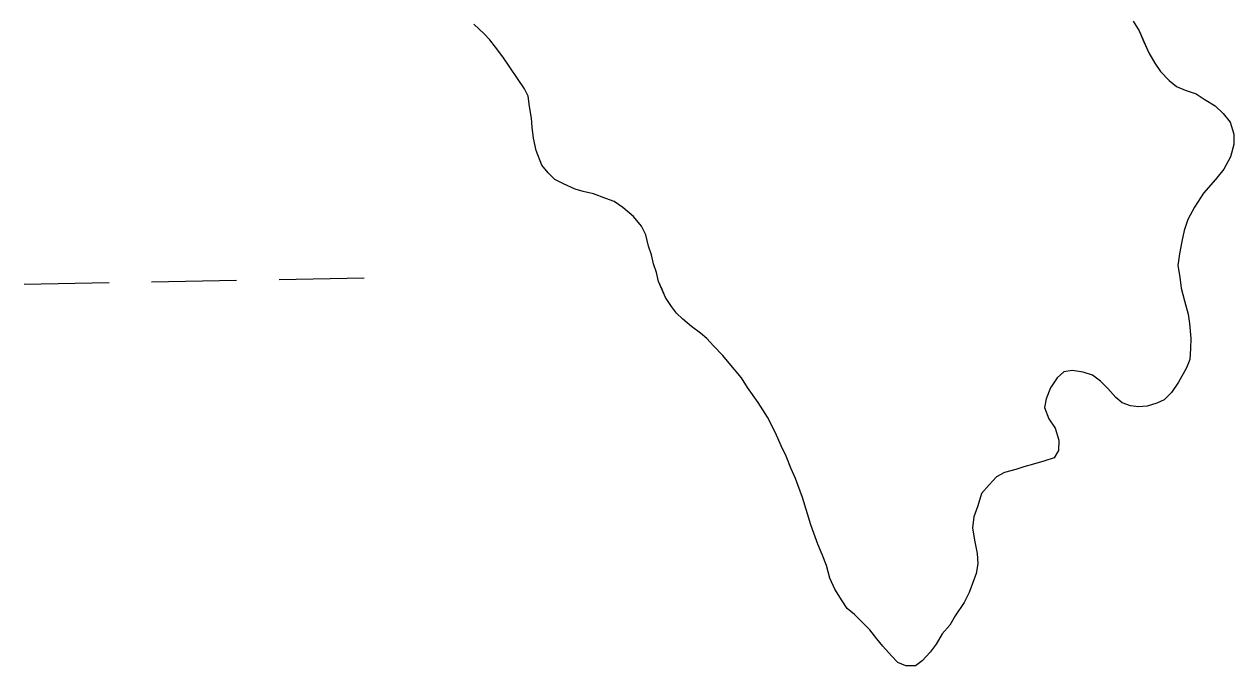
# Model space of a CAD drawing. Extents: x 3925854 to 3964121, y 224593 to 250589.
# Drawn here: x 3939875.9 to 3940331.3, y 233303.4 to 233545 of the extents above; entities that cross this region are included whole.
import ezdxf

# ---------------------------------------------------------------- set-up
doc = ezdxf.new("R2010")
doc.units = 0
doc.layers.add('V-TOPO-SHOR', color=7, linetype='Continuous')
doc.layers.add('V-WETL-SWMP', color=7, linetype='Continuous')

msp = doc.modelspace()

# ---------------------------------------------------------------- linework, layer by layer
at = {"layer": 'V-TOPO-SHOR'}
for points in [[(3940056.076, 233532.728), (3940053.36, 233536.359), (3940051.185, 233539.153), (3940049.004, 233541.391), (3940045.183, 233545.037)], [(3940293.425, 233546.167), (3940295.59, 233542.544), (3940297.468, 233538.374), (3940299.348, 233534.203), (3940301.508, 233530.303), (3940303.677, 233527.235), (3940306.952, 233523.875), (3940309.686, 233521.628), (3940312.983, 233520.2), (3940317.112, 233518.765), (3940320.125, 233516.788), (3940324.239, 233514.247), (3940327.241, 233511.443), (3940329.961, 233508.089), (3940331.284, 233503.648), (3940331.233, 233499.78), (3940330.066, 233495.096), (3940327.516, 233490.431), (3940324.423, 233486.603), (3940319.932, 233481.409), (3940316.547, 233476.201), (3940313.997, 233471.538), (3940312.559, 233467.409), (3940311.677, 233463.274), (3940310.784, 233458.586), (3940310.173, 233454.173), (3940310.943, 233449.741), (3940311.441, 233445.588), (3940312.762, 233440.869), (3940314.077, 233435.876), (3940314.583, 233432.278), (3940315.062, 233426.742), (3940315.011, 233422.873), (3940314.679, 233418.73), (3940313.532, 233415.705), (3940310.419, 233410.219), (3940307.882, 233406.383), (3940305.08, 233403.655), (3940302.299, 233402.309), (3940298.69, 233401.253), (3940295.37, 233401.019), (3940292.333, 233401.337), (3940289.308, 233402.481), (3940286.847, 233404.449), (3940283.85, 233407.806), (3940281.124, 233410.608), (3940278.114, 233412.859), (3940274.534, 233414.012), (3940270.395, 233414.62), (3940267.35, 233414.106), (3940264.833, 233411.929), (3940262.293, 233408.093), (3940260.581, 233403.968), (3940259.983, 233400.659), (3940261.587, 233396.493), (3940264.028, 233392.866), (3940265.351, 233388.426), (3940265.3, 233384.555), (3940263.604, 233381.815)], [(3940263.604, 233381.815), (3940259.717, 233380.484), (3940255.832, 233379.429), (3940252.225, 233378.372), (3940249.17, 233377.307), (3940245.01, 233376.257), (3940241.946, 233374.639), (3940239.143, 233371.634), (3940236.337, 233368.356), (3940234.891, 233363.676), (3940233.455, 233359.547), (3940232.847, 233355.408), (3940233.615, 233350.7), (3940234.653, 233345.711), (3940234.879, 233341.836), (3940234.279, 233338.252), (3940232.845, 233334.402), (3940231.696, 233331.098), (3940229.709, 233327.256), (3940226.326, 233322.325), (3940224.346, 233318.757), (3940221.538, 233315.478), (3940219.275, 233311.638), (3940217.022, 233308.628), (3940213.94, 233305.351), (3940211.427, 233303.448), (3940207.833, 233303.497), (3940204.808, 233304.642), (3940202.352, 233307.163), (3940199.086, 233310.801), (3940196.911, 233313.592), (3940194.191, 233316.947), (3940191.735, 233319.466), (3940188.463, 233322.826), (3940185.729, 233325.075), (3940183.83, 233327.865), (3940181.127, 233332.323), (3940179.247, 233336.495), (3940177.928, 233341.211), (3940176.322, 233345.377), (3940174.717, 233349.268), (3940173.113, 233353.438), (3940172.048, 233356.491), (3940170.721, 233360.655), (3940168.867, 233366.762), (3940166.199, 233373.983), (3940164.587, 233377.598), (3940162.715, 233382.323), (3940160.831, 233386.218), (3940158.687, 233391.221), (3940155.723, 233397.066), (3940152.205, 233402.641), (3940148.131, 233408.224), (3940145.969, 233411.847), (3940141.344, 233417.436), (3940138.893, 233420.231), (3940135.348, 233423.873), (3940132.896, 233426.67), (3940130.435, 233428.636), (3940127.152, 233431.17), (3940123.873, 233433.976), (3940121.413, 233436.22), (3940119.513, 233438.733), (3940117.346, 233442.079), (3940116.004, 233445.137), (3940114.661, 233448.197), (3940113.877, 233451.525), (3940112.816, 233454.855), (3940112.029, 233458.183), (3940110.968, 233461.513), (3940109.918, 233465.674), (3940108.304, 233469.013), (3940105.312, 233472.646), (3940101.21, 233476.017), (3940097.923, 233478.272), (3940094.898, 233479.419), (3940090.22, 233481.139), (3940086.364, 233482.02), (3940083.335, 233482.888), (3940078.938, 233484.881), (3940075.643, 233486.585), (3940073.189, 233489.104), (3940070.738, 233491.901), (3940068.599, 233497.457), (3940067.557, 233502.17), (3940067.059, 233506.323), (3940066.828, 233509.645), (3940066.056, 233514.077), (3940065.554, 233517.954), (3940064.209, 233520.735), (3940056.076, 233532.728)]]:
    msp.add_lwpolyline(points, dxfattribs=at)
at = {"layer": 'V-WETL-SWMP'}
for p, q in [((3940049.004, 233541.392), (3940045.182, 233545.036)), ((3940293.425, 233546.167), (3940295.589, 233542.545)), ((3940051.185, 233539.152), (3940049.004, 233541.392)), ((3940295.589, 233542.545), (3940299.348, 233534.203)), ((3940053.36, 233536.359), (3940051.185, 233539.152)), ((3940056.076, 233532.729), (3940053.36, 233536.359)), ((3940064.209, 233520.735), (3940056.076, 233532.729)), ((3940299.348, 233534.203), (3940301.508, 233530.304)), ((3940301.508, 233530.304), (3940303.678, 233527.235)), ((3940303.678, 233527.235), (3940306.951, 233523.874)), ((3940306.951, 233523.874), (3940309.685, 233521.627)), ((3940309.685, 233521.627), (3940312.983, 233520.201)), ((3940065.555, 233517.953), (3940064.209, 233520.735)), ((3940066.056, 233514.077), (3940065.555, 233517.953)), ((3940312.983, 233520.201), (3940317.111, 233518.764)), ((3940317.111, 233518.764), (3940320.125, 233516.789)), ((3940320.125, 233516.789), (3940324.238, 233514.247)), ((3940066.827, 233509.644), (3940066.056, 233514.077)), ((3940324.238, 233514.247), (3940327.241, 233511.443)), ((3940067.059, 233506.323), (3940066.827, 233509.644)), ((3940327.241, 233511.443), (3940329.961, 233508.089)), ((3940329.961, 233508.089), (3940331.284, 233503.649)), ((3940067.557, 233502.17), (3940067.059, 233506.323)), ((3940331.284, 233503.649), (3940331.233, 233499.78)), ((3940068.6, 233497.457), (3940067.557, 233502.17)), ((3940331.233, 233499.78), (3940330.065, 233495.096)), ((3940070.738, 233491.901), (3940068.6, 233497.457)), ((3940330.065, 233495.096), (3940327.516, 233490.431)), ((3940073.188, 233489.104), (3940070.738, 233491.901)), ((3940327.516, 233490.431), (3940324.424, 233486.602)), ((3940075.643, 233486.584), (3940073.188, 233489.104)), ((3940078.937, 233484.881), (3940075.643, 233486.584)), ((3940083.334, 233482.888), (3940078.937, 233484.881)), ((3940324.424, 233486.602), (3940319.933, 233481.409)), ((3940086.363, 233482.019), (3940083.334, 233482.888)), ((3940090.221, 233481.138), (3940086.363, 233482.019)), ((3940094.897, 233479.418), (3940090.221, 233481.138)), ((3940319.933, 233481.409), (3940316.546, 233476.202)), ((3940097.923, 233478.272), (3940094.897, 233479.418)), ((3940101.21, 233476.017), (3940097.923, 233478.272)), ((3940105.312, 233472.645), (3940101.21, 233476.017)), ((3940316.546, 233476.202), (3940313.997, 233471.537)), ((3940108.304, 233469.012), (3940105.312, 233472.645)), ((3940313.997, 233471.537), (3940312.56, 233467.409)), ((3940109.918, 233465.674), (3940108.304, 233469.012)), ((3940312.56, 233467.409), (3940311.676, 233463.275)), ((3940110.969, 233461.513), (3940109.918, 233465.674)), ((3940311.676, 233463.275), (3940310.784, 233458.587)), ((3940112.03, 233458.182), (3940110.969, 233461.513)), ((3940112.816, 233454.855), (3940112.03, 233458.182)), ((3940310.784, 233458.587), (3940310.173, 233454.173)), ((3940113.877, 233451.524), (3940112.816, 233454.855)), ((3940310.173, 233454.173), (3940310.943, 233449.74)), ((3939923.847, 233448.074), (3939955.842, 233448.656)), ((3939971.84, 233448.947), (3940003.834, 233449.529)), ((3940114.662, 233448.196), (3940113.877, 233451.524)), ((3940117.345, 233442.079), (3940114.662, 233448.196)), ((3940310.943, 233449.74), (3940311.441, 233445.587)), ((3939875.855, 233447.202), (3939907.85, 233447.783)), ((3940311.441, 233445.587), (3940312.761, 233440.87)), ((3940119.512, 233438.733), (3940117.345, 233442.079)), ((3940312.761, 233440.87), (3940314.077, 233435.877)), ((3940121.414, 233436.22), (3940119.512, 233438.733)), ((3940123.872, 233433.976), (3940121.414, 233436.22)), ((3940314.077, 233435.877), (3940314.582, 233432.277)), ((3940127.152, 233431.169), (3940123.872, 233433.976)), ((3940130.435, 233428.637), (3940127.152, 233431.169)), ((3940314.582, 233432.277), (3940315.061, 233426.742)), ((3940132.897, 233426.67), (3940130.435, 233428.637)), ((3940135.348, 233423.873), (3940132.897, 233426.67)), ((3940315.061, 233426.742), (3940315.01, 233422.873)), ((3940138.893, 233420.232), (3940135.348, 233423.873)), ((3940315.01, 233422.873), (3940314.679, 233418.731)), ((3940141.344, 233417.436), (3940138.893, 233420.232)), ((3940145.969, 233411.846), (3940141.344, 233417.436)), ((3940314.679, 233418.731), (3940313.533, 233415.705)), ((3940148.132, 233408.224), (3940145.969, 233411.846)), ((3940264.832, 233411.928), (3940262.294, 233408.092)), ((3940267.349, 233414.106), (3940264.832, 233411.928)), ((3940270.396, 233414.619), (3940267.349, 233414.106)), ((3940274.535, 233414.011), (3940270.396, 233414.619)), ((3940278.113, 233412.858), (3940274.535, 233414.011)), ((3940281.124, 233410.607), (3940278.113, 233412.858)), ((3940313.533, 233415.705), (3940310.419, 233410.218)), ((3940152.205, 233402.641), (3940148.132, 233408.224)), ((3940262.294, 233408.092), (3940260.58, 233403.968)), ((3940283.851, 233407.806), (3940281.124, 233410.607)), ((3940286.847, 233404.449), (3940283.851, 233407.806)), ((3940310.419, 233410.218), (3940307.881, 233406.382)), ((3940155.724, 233397.066), (3940152.205, 233402.641)), ((3940260.58, 233403.968), (3940259.984, 233400.659)), ((3940289.309, 233402.482), (3940286.847, 233404.449)), ((3940305.08, 233403.655), (3940302.298, 233402.31)), ((3940307.881, 233406.382), (3940305.08, 233403.655)), ((3940259.984, 233400.659), (3940261.587, 233396.492)), ((3940292.334, 233401.336), (3940289.309, 233402.482)), ((3940295.371, 233401.019), (3940292.334, 233401.336)), ((3940298.691, 233401.252), (3940295.371, 233401.019)), ((3940302.298, 233402.31), (3940298.691, 233401.252)), ((3940158.687, 233391.222), (3940155.724, 233397.066)), ((3940261.587, 233396.492), (3940264.027, 233392.866)), ((3940160.832, 233386.218), (3940158.687, 233391.222)), ((3940264.027, 233392.866), (3940265.35, 233388.425)), ((3940162.716, 233382.323), (3940160.832, 233386.218)), ((3940265.299, 233384.556), (3940263.604, 233381.814)), ((3940265.35, 233388.425), (3940265.299, 233384.556)), ((3940164.588, 233377.599), (3940162.716, 233382.323)), ((3940259.716, 233380.484), (3940255.832, 233379.43)), ((3940263.604, 233381.814), (3940259.716, 233380.484)), ((3940166.199, 233373.984), (3940164.588, 233377.599)), ((3940245.01, 233376.256), (3940241.947, 233374.638)), ((3940249.17, 233377.307), (3940245.01, 233376.256)), ((3940252.225, 233378.372), (3940249.17, 233377.307)), ((3940255.832, 233379.43), (3940252.225, 233378.372)), ((3940168.867, 233366.762), (3940166.199, 233373.984)), ((3940239.143, 233371.635), (3940236.336, 233368.355)), ((3940241.947, 233374.638), (3940239.143, 233371.635)), ((3940170.721, 233360.656), (3940168.867, 233366.762)), ((3940236.336, 233368.355), (3940234.891, 233363.675)), ((3940234.891, 233363.675), (3940233.455, 233359.547)), ((3940172.048, 233356.492), (3940170.721, 233360.656)), ((3940233.455, 233359.547), (3940232.847, 233355.409)), ((3940173.113, 233353.437), (3940172.048, 233356.492)), ((3940174.717, 233349.269), (3940173.113, 233353.437)), ((3940232.847, 233355.409), (3940233.614, 233350.7)), ((3940176.323, 233345.378), (3940174.717, 233349.269)), ((3940233.614, 233350.7), (3940234.653, 233345.71)), ((3940177.927, 233341.211), (3940176.323, 233345.378)), ((3940234.653, 233345.71), (3940234.878, 233341.837)), ((3940179.246, 233336.494), (3940177.927, 233341.211)), ((3940234.878, 233341.837), (3940234.278, 233338.252)), ((3940181.126, 233332.323), (3940179.246, 233336.494)), ((3940232.845, 233334.401), (3940231.695, 233331.099)), ((3940234.278, 233338.252), (3940232.845, 233334.401)), ((3940183.831, 233327.864), (3940181.126, 233332.323)), ((3940231.695, 233331.099), (3940229.709, 233327.256)), ((3940185.729, 233325.075), (3940183.831, 233327.864)), ((3940229.709, 233327.256), (3940226.327, 233322.325)), ((3940188.463, 233322.827), (3940185.729, 233325.075)), ((3940194.19, 233316.946), (3940188.463, 233322.827)), ((3940226.327, 233322.325), (3940224.345, 233318.758)), ((3940196.91, 233313.593), (3940194.19, 233316.946)), ((3940224.345, 233318.758), (3940221.537, 233315.478)), ((3940199.085, 233310.8), (3940196.91, 233313.593)), ((3940219.275, 233311.638), (3940217.023, 233308.627)), ((3940221.537, 233315.478), (3940219.275, 233311.638)), ((3940202.353, 233307.163), (3940199.085, 233310.8)), ((3940204.808, 233304.643), (3940202.353, 233307.163)), ((3940217.023, 233308.627), (3940213.939, 233305.351)), ((3940207.833, 233303.497), (3940204.808, 233304.643)), ((3940211.426, 233303.449), (3940207.833, 233303.497)), ((3940213.939, 233305.351), (3940211.426, 233303.449))]:
    msp.add_line(p, q, dxfattribs=at)

doc.saveas('drawing.dxf')
